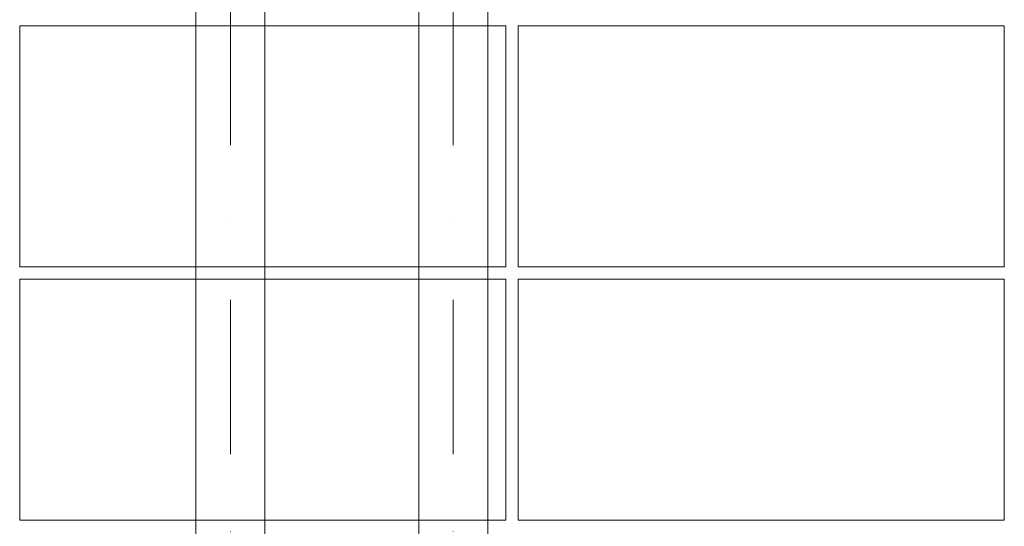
# Model space of a CAD drawing. Header units: millimetres. Extents: x -15830 to 4680139, y -28864 to 2281735.
# Tile 443 of 577: x 291409 to 293839, y 245713 to 246963. Entities that reach past the tile are written whole.
import ezdxf

# ---------------------------------------------------------------- set-up
doc = ezdxf.new("R2010")
doc.units = ezdxf.units.MM
doc.linetypes.add('CENTERX2', pattern=[101.6, 63.5, -12.7, 12.7, -12.7])
doc.linetypes.add('DASHDOT', pattern=[25.4, 12.7, -6.35, 0, -6.35])
doc.layers.add('A99_FVE', color=30, linetype='Continuous', lineweight=5)
doc.layers.add('A99_S_osy', color=1, linetype='CENTERX2', lineweight=5)

msp = doc.modelspace()

# ---------------------------------------------------------------- linework, layer by layer
at = {"layer": 'A99_FVE', "linetype": 'Continuous', "lineweight": 15, "ltscale": 2}
for points in [[(291843.95, 249588.252), (292013.95, 249588.252), (292013.95, 243823.252), (291843.95, 243823.252)], [(292393.95, 249588.252), (292563.95, 249588.252), (292563.95, 243823.252), (292393.95, 243823.252)]]:
    msp.add_lwpolyline(points, close=True, dxfattribs=at)
at = {"layer": 'A99_FVE', "lineweight": 5, "ltscale": 2}
for points in [[(292608.95, 246353.252), (292608.95, 246948.252), (291408.95, 246948.252), (291408.95, 246353.252)], [(293838.95, 246353.252), (293838.95, 246948.252), (292638.95, 246948.252), (292638.95, 246353.252)], [(292608.95, 245728.252), (292608.95, 246323.252), (291408.95, 246323.252), (291408.95, 245728.252)], [(293838.95, 245728.252), (293838.95, 246323.252), (292638.95, 246323.252), (292638.95, 245728.252)]]:
    msp.add_lwpolyline(points, close=True, dxfattribs=at)
at = {"layer": 'A99_S_osy', "linetype": 'DASHDOT', "lineweight": 5, "ltscale": 30}
for points in [[(291928.95, 344583.252), (291928.95, 241173.252)], [(292478.95, 344583.252), (292478.95, 241173.252)]]:
    msp.add_lwpolyline(points, dxfattribs=at)

doc.saveas('drawing.dxf')
